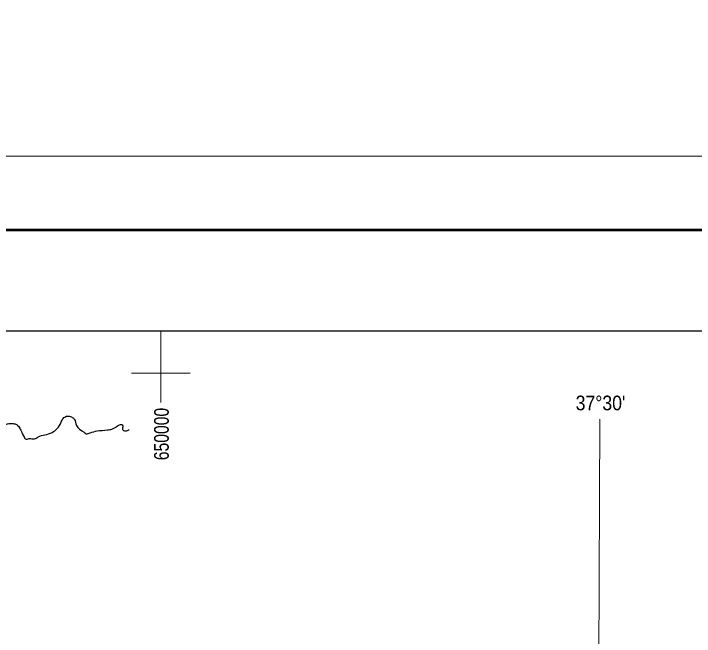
# Model space of a CAD drawing. Extents: x -1643653 to 4543381, y 1624270 to 13878484.
# Drawn here: x 644975 to 668190, y 9016030 to 9037250 of the extents above; entities that cross this region are included whole.
import ezdxf
from ezdxf.enums import TextEntityAlignment as Align

# ---------------------------------------------------------------- set-up
doc = ezdxf.new("R2010")
doc.units = 0
doc.header["$LTSCALE"] = 200
for name, color, linetype, lineweight in [('1', 7, 'Continuous', 13), ('2', 7, 'Continuous', 13), ('24', 7, 'Continuous', 25), ('3', 7, 'Continuous', 13), ('60', 7, 'Continuous', 13)]:
    doc.layers.add(name, color=color, linetype=linetype, lineweight=lineweight)
doc.layers.add('46', color=7, linetype='Continuous')
doc.layers.add('47', color=7, linetype='Continuous')

msp = doc.modelspace()

# ---------------------------------------------------------------- linework, layer by layer
at = {"layer": '1'}
msp.add_lwpolyline([(664968.2, 9023436.8), (664657.1, 8949509), (664397.1, 8890880.2)], dxfattribs=at)
at = {"layer": '2'}
for p, q in [((650000, 9024000), (650000, 9026438.8)), ((649000, 9025000), (651000, 9025000))]:
    msp.add_line(p, q, dxfattribs=at)
at = {"layer": '24'}
for points in [[(646464.4, 9023111), (646597.9, 9023326), (646667.6, 9023459.6), (646783.8, 9023529.3), (646946.4, 9023506.1), (647045.1, 9023430.6), (647114.8, 9023215.6), (647376.1, 9022983.1), (647445.8, 9022936.6), (647585.1, 9022965.7), (647823.2, 9023029.6), (648171.7, 9023064.5), (648328.4, 9023093.5), (648589.8, 9023238.8), (648659.5, 9023250.4), (648694.3, 9023209.7), (648694.3, 9023064.5), (648758.2, 9023035.4), (648885.9, 9023058.7), (648910.6, 9023071.8)], [(638666.8, 9022105.1), (638926.3, 9022102.2), (638999.8, 9022122.2), (639130, 9022095.5), (639190.1, 9022065.4), (639313.6, 9022075.5), (639347, 9022095.5), (639387.1, 9022169), (639403.7, 9022285.9), (639377, 9022396.2), (639250.2, 9022610), (639250.2, 9022753.6), (639276.9, 9022830.4), (639360.3, 9022907.3), (639440.5, 9022924), (639537.3, 9022850.5), (639540.6, 9022797), (639654.1, 9022710.2), (639764.3, 9022720.2), (639877.8, 9022780.3), (639974.6, 9022897.2), (640074.8, 9022920.6), (640164.9, 9022893.9), (640295.1, 9022944), (640388.6, 9022957.4), (640502.1, 9022924), (640592.2, 9022924), (640749.2, 9022883.9), (640785.9, 9022860.5), (640815.9, 9022843.8), (640962.8, 9022797), (641029.6, 9022760.3), (641042.9, 9022740.2), (641059.6, 9022633.3), (641109.7, 9022563.2), (641136.4, 9022543.1), (641216.5, 9022566.5), (641253.3, 9022593.2), (641266.6, 9022610), (641293.3, 9022630), (641323.4, 9022750.3), (641363.4, 9022787), (641433.5, 9022793.7), (641493.6, 9022787), (641583.8, 9022813.7), (641697.3, 9022920.6), (641827.5, 9022977.4), (641937.7, 9023010.8), (642004.4, 9023010.8), (642084.6, 9022997.5), (642144.6, 9022967.4), (642168, 9022893.9), (642164.7, 9022750.3), (642121.3, 9022650), (642128, 9022589.9), (642134.6, 9022543.1), (642208.1, 9022493), (642248.1, 9022466.3), (642378.3, 9022483), (642481.8, 9022459.6), (642548.6, 9022416.2), (642685.5, 9022306), (642718.9, 9022282.6), (642795.7, 9022289.2), (642892.5, 9022369.4), (643002.6, 9022419.5), (643109.5, 9022426.2), (643223, 9022452.9), (643393.2, 9022586.6), (643486.7, 9022666.7), (643653.6, 9022733.6), (643810.5, 9022763.6), (643904, 9022783.7), (644067.6, 9022833.8), (644254.6, 9022910.6), (644338, 9023047.6), (644511.6, 9023177.9), (644735.3, 9023264.7), (644882.2, 9023284.8), (645025.8, 9023268.1), (645112.6, 9023218), (645202.7, 9023094.3), (645276.1, 9022927.3), (645349.6, 9022797), (645376.3, 9022760.3), (645506.5, 9022767), (645686.2, 9022762.3), (645814, 9022826.2), (646040.5, 9022896), (646290.2, 9022977.3), (646464.4, 9023111)]]:
    msp.add_spline(points, degree=3, dxfattribs=at)
at = {"layer": '3'}
msp.add_lwpolyline([(842807.3, 9032387.8), (842807.3, 8883887.8), (553961.7, 8883887.8), (553961.7, 9032387.8)], close=True, dxfattribs=at)
msp.add_lwpolyline([(842807.3, 9032387.8), (842807.3, 8883887.8), (553961.7, 8883887.8), (553961.7, 9032387.8)], close=True, dxfattribs=at)
at = {"layer": '3', "lineweight": 53}
msp.add_lwpolyline([(840307.3, 9029887.8), (840307.3, 8886387.8), (560211.7, 8886387.8), (560211.7, 9029887.8)], close=True, dxfattribs=at)
msp.add_lwpolyline([(840307.3, 9029887.8), (840307.3, 8886387.8), (560211.7, 8886387.8), (560211.7, 9029887.8)], close=True, dxfattribs=at)
at = {"layer": '3', "lineweight": 25}
msp.add_lwpolyline([(563033.9, 9026438.8), (793061.1, 9026438.8), (793495.6, 8889836.8), (563468.3, 8889836.8)], close=True, dxfattribs=at)
at = {"layer": '60', "lineweight": 25}
msp.add_spline([(814781, 9009175.5), (814787.2, 9009173.4), (814796.9, 9009173.4), (814799.4, 9009172.4), (814805.1, 9009174.5), (814805.6, 9009176.5), (814811.7, 9009179.5), (814811.7, 9009179.5), (814801.5, 9009181), (814790.7, 9009181.5), (814784.1, 9009183.1), (814777.4, 9009185.1), (814778.4, 9009175.5)], degree=3, dxfattribs=at)

# ---------------------------------------------------------------- texts
at = {"layer": '46', "width": 0.9}
msp.add_text("37°30'", height=500, dxfattribs=at).set_placement((664989, 9023733.3), align=Align.CENTER)
at = {"layer": '47', "width": 0.8}
msp.add_text('650000', height=500, rotation=90, dxfattribs=at).set_placement((650266, 9022925.4), align=Align.CENTER)

doc.saveas('drawing.dxf')
